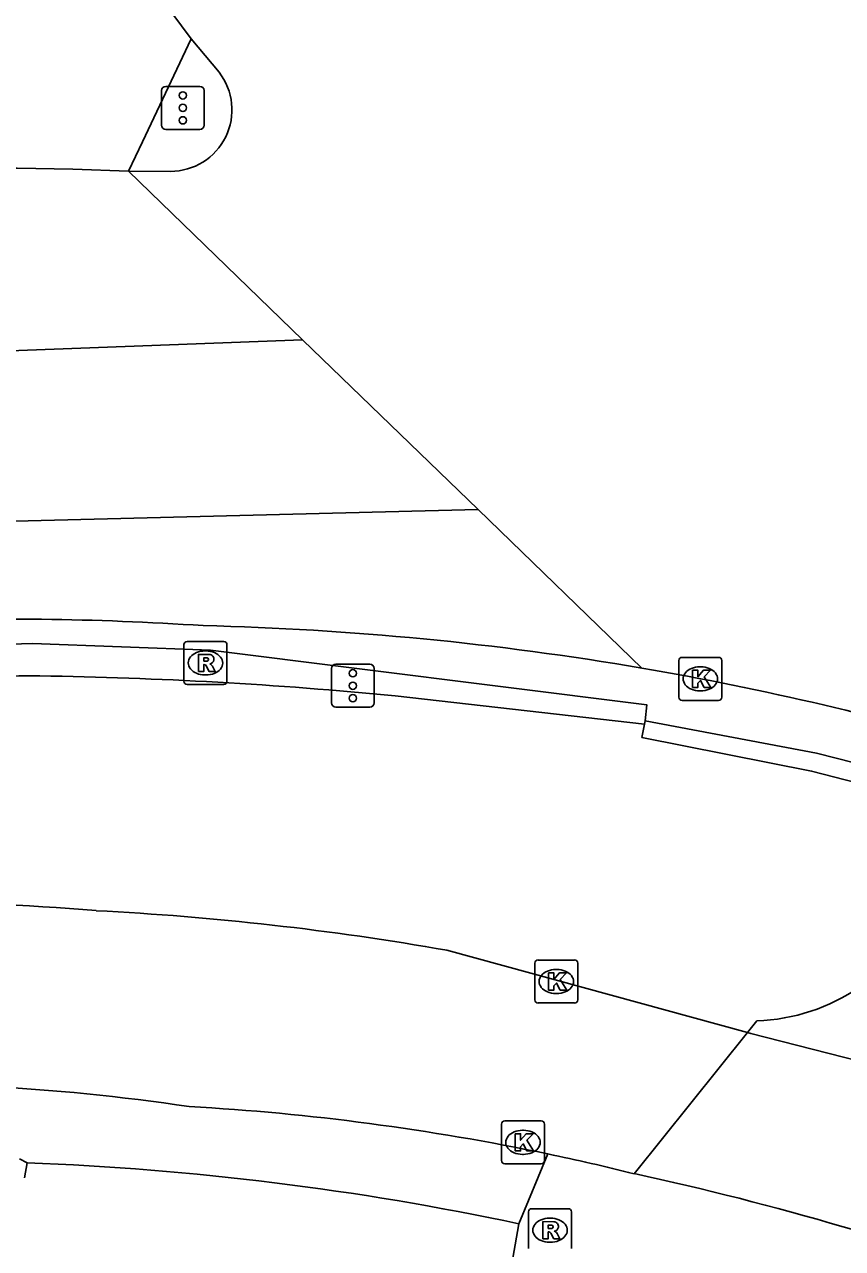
# Model space of a CAD drawing. Extents: x 161477 to 163040, y 383680 to 384868.
# Drawn here: x 162827.32 to 162846.37, y 384163.4 to 384191.88 of the extents above; entities that cross this region are included whole.
import ezdxf

# ---------------------------------------------------------------- set-up
doc = ezdxf.new("R2010")
doc.units = 0
for name, color, linetype in [('IMGEO_Berm_groen', 7, 'Continuous'), ('IMGEO_Berm_open', 7, 'Continuous'), ('IMGEO_Fietspad_gesloten', 7, 'Continuous'), ('IMGEO_Hek', 7, 'Continuous'), ('IMGEO_Kolk', 7, 'Continuous'), ('IMGEO_Muur', 7, 'Continuous'), ('IMGEO_Rijbaan_lokaal_gesloten', 7, 'Continuous'), ('IMGEO_Rijbaan_regionaal_gesloten', 7, 'Continuous'), ('IMGEO_Rioolput', 7, 'Continuous'), ('IMGEO_Verkeerseiland_open', 7, 'Continuous'), ('IMGEO_Verkeersregelinstallatiepaal', 7, 'Continuous'), ('IMGEO_Voetpad_open', 7, 'Continuous')]:
    doc.layers.add(name, color=color, linetype=linetype)

msp = doc.modelspace()

# ---------------------------------------------------------------- linework, layer by layer
at = {"layer": 'IMGEO_Berm_groen'}
msp.add_lwpolyline([(162827.381, 384165.398), (162827.319, 384165.044)], dxfattribs=at)
at = {"layer": 'IMGEO_Berm_open'}
msp.add_lwpolyline([(162823.211, 384177.337), (162823.947, 384177.369), (162827.509, 384177.481), (162831.651, 384177.327), (162841.809, 384176.053), (162841.775, 384175.683)], dxfattribs=at)
at = {"layer": 'IMGEO_Fietspad_gesloten'}
for points in [[(162837.156, 384170.343), (162844.154, 384168.431)], [(162844.154, 384168.431), (162841.512, 384165.144)], [(162846.752, 384167.762), (162844.235, 384168.409), (162844.154, 384168.431)]]:
    msp.add_lwpolyline(points, dxfattribs=at)
for centre, radius, start, end in [((162823.804, 384109.116), 62.363, 85.23122, 103.52275), ((162825.539, 384103.926), 67.425, 80.07868, 87.06695), ((162823.504, 384114.338), 52.925, 81.6869, 92.0866), ((162827.984, 384110.55), 56.246, 78.1808, 86.7675), ((162827.821, 384110.019), 56.8, 76.0523, 78.1295), ((162826.908, 384097.364), 69.336, 61.23771, 77.8411)]:
    msp.add_arc(centre, radius, start, end, dxfattribs=at)
at = {"layer": 'IMGEO_Hek'}
msp.add_lwpolyline([(162835.954, 384176.26), (162841.758, 384175.598)], dxfattribs=at)
for centre, radius, start, end in [((162827.601, 384106.877), 69.848, 89.93921, 102.73793), ((162826.121, 384075.125), 101.612, 84.44683, 89.12375)]:
    msp.add_arc(centre, radius, start, end, dxfattribs=at)
at = {"layer": 'IMGEO_Kolk'}
for p, q in [((162842.555, 384176.23), (162842.555, 384177.082)), ((162842.63, 384177.156), (162843.482, 384177.156)), ((162843.556, 384177.082), (162843.556, 384176.23)), ((162843.043, 384176.936), (162843.068, 384176.936)), ((162843.482, 384176.156), (162842.63, 384176.156)), ((162843.066, 384176.376), (162843.041, 384176.376)), ((162839.202, 384169.189), (162839.202, 384170.041)), ((162839.277, 384170.115), (162840.129, 384170.115)), ((162839.69, 384169.895), (162839.715, 384169.895)), ((162840.203, 384170.041), (162840.203, 384169.189)), ((162839.713, 384169.335), (162839.688, 384169.335)), ((162840.129, 384169.115), (162839.277, 384169.115)), ((162838.426, 384165.447), (162838.426, 384166.299)), ((162838.501, 384166.373), (162839.353, 384166.373)), ((162839.427, 384166.299), (162839.427, 384165.447)), ((162838.914, 384166.153), (162838.939, 384166.153)), ((162839.353, 384165.373), (162838.501, 384165.373)), ((162838.937, 384165.593), (162838.912, 384165.593))]:
    msp.add_line(p, q, dxfattribs=at)
for points in [[(162842.555, 384176.23), (162842.555, 384177.082)], [(162842.63, 384177.156), (162843.482, 384177.156)], [(162843.556, 384177.082), (162843.556, 384176.23)], [(162842.876, 384176.856), (162842.999, 384176.856), (162842.999, 384176.705), (162843.129, 384176.856), (162843.293, 384176.856), (162843.147, 384176.705), (162843.3, 384176.456), (162843.148, 384176.456), (162843.063, 384176.62), (162842.999, 384176.553), (162842.999, 384176.456), (162842.876, 384176.456), (162842.876, 384176.856)], [(162843.482, 384176.156), (162842.63, 384176.156)], [(162839.202, 384169.189), (162839.202, 384170.041)], [(162839.277, 384170.115), (162840.129, 384170.115)], [(162840.203, 384170.041), (162840.203, 384169.189)], [(162839.523, 384169.815), (162839.646, 384169.815), (162839.646, 384169.664), (162839.776, 384169.815), (162839.94, 384169.815), (162839.794, 384169.664), (162839.947, 384169.415), (162839.795, 384169.415), (162839.71, 384169.579), (162839.646, 384169.512), (162839.646, 384169.415), (162839.523, 384169.415), (162839.523, 384169.815)], [(162840.129, 384169.115), (162839.277, 384169.115)], [(162838.426, 384165.447), (162838.426, 384166.299)], [(162838.501, 384166.373), (162839.353, 384166.373)], [(162839.427, 384166.299), (162839.427, 384165.447)], [(162838.747, 384166.073), (162838.87, 384166.073), (162838.87, 384165.922), (162839, 384166.073), (162839.164, 384166.073), (162839.018, 384165.922), (162839.171, 384165.673), (162839.019, 384165.673), (162838.934, 384165.837), (162838.87, 384165.77), (162838.87, 384165.673), (162838.747, 384165.673), (162838.747, 384166.073)], [(162839.353, 384165.373), (162838.501, 384165.373)]]:
    msp.add_lwpolyline(points, dxfattribs=at)
for centre, start, end in [((162842.632, 384177.08), 91.552, 178.448), ((162842.632, 384177.08), 91.552, 178.448), ((162843.48, 384177.08), 1.552, 88.448), ((162843.48, 384177.08), 1.552, 88.448), ((162842.632, 384176.232), 181.552, 268.448), ((162842.632, 384176.232), 181.552, 268.448), ((162843.48, 384176.232), 271.552, 358.448), ((162843.48, 384176.232), 271.552, 358.448), ((162839.279, 384170.039), 91.552, 178.448), ((162839.279, 384170.039), 91.552, 178.448), ((162840.127, 384170.039), 1.552, 88.448), ((162840.127, 384170.039), 1.552, 88.448), ((162839.279, 384169.191), 181.552, 268.448), ((162839.279, 384169.191), 181.552, 268.448), ((162840.127, 384169.191), 271.552, 358.448), ((162840.127, 384169.191), 271.552, 358.448), ((162838.503, 384166.297), 91.552, 178.448), ((162838.503, 384166.297), 91.552, 178.448), ((162839.351, 384166.297), 1.552, 88.448), ((162839.351, 384166.297), 1.552, 88.448), ((162838.503, 384165.449), 181.552, 268.448), ((162838.503, 384165.449), 181.552, 268.448), ((162839.351, 384165.449), 271.552, 358.448), ((162839.351, 384165.449), 271.552, 358.448)]:
    msp.add_arc(centre, 0.0765, start, end, dxfattribs=at)
for centre, major_axis, ratio, start_param, end_param in [((162843.042, 384176.656), (-0.387, 0.002), 0.722429, 4.712389, 7.853982), ((162843.067, 384176.656), (-0.39, 0.002), 0.717154, 1.570796, 4.712389), ((162839.689, 384169.615), (-0.387, 0.002), 0.722429, 4.712389, 7.853982), ((162839.714, 384169.615), (-0.39, 0.002), 0.717154, 1.570796, 4.712389), ((162838.913, 384165.873), (-0.387, 0.002), 0.722429, 4.712389, 7.853982), ((162838.938, 384165.873), (-0.39, 0.002), 0.717154, 1.570796, 4.712389)]:
    msp.add_ellipse(centre, major_axis=major_axis, ratio=ratio, start_param=start_param, end_param=end_param, dxfattribs=at)
at = {"layer": 'IMGEO_Muur'}
for points in [[(162841.775, 384175.683), (162841.758, 384175.598), (162841.696, 384175.294), (162845.645, 384174.512), (162849.353, 384173.551), (162849.535, 384173.504), (162849.761, 384173.43)], [(162865.819, 384166.908), (162862.276, 384168.899), (162858.697, 384170.632), (162858.617, 384170.671), (162855.481, 384171.964), (162854.926, 384172.193), (162852.062, 384173.201), (162849.692, 384173.927), (162845.76, 384174.925), (162841.775, 384175.683)]]:
    msp.add_lwpolyline(points, dxfattribs=at)
at = {"layer": 'IMGEO_Rijbaan_lokaal_gesloten'}
for points in [[(162609.421, 384117.982), (162642.12, 384126.533), (162675.719, 384136.324), (162712.879, 384147.672), (162738.69, 384156.795), (162766.949, 384166.808), (162790.535, 384176.153), (162811.896, 384183.719), (162833.796, 384184.545)], [(162837.879, 384180.597), (162811.674, 384179.936), (162768.062, 384163.915), (162722.002, 384147.227), (162669.934, 384130.761), (162609.236, 384114.248)]]:
    msp.add_lwpolyline(points, dxfattribs=at)
for centre, radius, start, end in [((162826.44, 384112.876), 75.662, 87.49963, 97.96563), ((162826.96, 384110.878), 67.168, 86.14112, 92.56472), ((162829.812, 384107.323), 70.591, 80.3072, 88.64596)]:
    msp.add_arc(centre, radius, start, end, dxfattribs=at)
at = {"layer": 'IMGEO_Rijbaan_regionaal_gesloten'}
for points in [[(162828.226, 384195.547), (162831.198, 384191.544)], [(162831.198, 384191.544), (162831.849, 384190.771)], [(162830.718, 384188.463), (162829.741, 384188.466)], [(162829.741, 384188.466), (162833.796, 384184.545)], [(162833.796, 384184.545), (162837.879, 384180.597)], [(162837.879, 384180.597), (162841.697, 384176.906)]]:
    msp.add_lwpolyline(points, dxfattribs=at)
for centre, radius, start, end in [((162830.72, 384189.893), 1.43, 269.9383, 37.8488), ((162829.733, 384107.019), 70.903, 73.31932, 80.2857)]:
    msp.add_arc(centre, radius, start, end, dxfattribs=at)
at = {"layer": 'IMGEO_Rioolput'}
for p, q in [((162831.033, 384176.6), (162831.033, 384177.452)), ((162831.108, 384177.526), (162831.96, 384177.526)), ((162831.521, 384177.306), (162831.546, 384177.306)), ((162832.034, 384177.452), (162832.034, 384176.6)), ((162831.544, 384176.746), (162831.519, 384176.746)), ((162831.96, 384176.526), (162831.108, 384176.526)), ((162839.055, 384163.403), (162839.055, 384164.255)), ((162839.13, 384164.329), (162839.982, 384164.329)), ((162840.056, 384164.255), (162840.056, 384163.403)), ((162839.543, 384164.109), (162839.568, 384164.109)), ((162839.566, 384163.549), (162839.541, 384163.549))]:
    msp.add_line(p, q, dxfattribs=at)
for points in [[(162831.033, 384176.6), (162831.033, 384177.452)], [(162831.108, 384177.526), (162831.96, 384177.526)], [(162832.034, 384177.452), (162832.034, 384176.6)], [(162831.622, 384177.224), (162831.37, 384177.226), (162831.37, 384176.826)], [(162831.548, 384177.145), (162831.494, 384177.145), (162831.494, 384177.064)], [(162831.494, 384177.064), (162831.546, 384177.064)], [(162831.37, 384176.826), (162831.494, 384176.826), (162831.494, 384176.988), (162831.505, 384176.988)], [(162831.552, 384176.959), (162831.623, 384176.826), (162831.763, 384176.826), (162831.698, 384176.952)], [(162831.96, 384176.526), (162831.108, 384176.526)], [(162839.055, 384163.403), (162839.055, 384164.255)], [(162839.13, 384164.329), (162839.982, 384164.329)], [(162840.056, 384164.255), (162840.056, 384163.403)], [(162839.644, 384164.027), (162839.392, 384164.029), (162839.392, 384163.629)], [(162839.57, 384163.948), (162839.516, 384163.948), (162839.516, 384163.867)], [(162839.392, 384163.629), (162839.516, 384163.629), (162839.516, 384163.791), (162839.527, 384163.791)], [(162839.516, 384163.867), (162839.568, 384163.867)], [(162839.574, 384163.762), (162839.645, 384163.629), (162839.785, 384163.629), (162839.72, 384163.755)]]:
    msp.add_lwpolyline(points, dxfattribs=at)
for centre, radius, start, end in [((162831.11, 384177.45), 0.0765, 91.552, 178.448), ((162831.11, 384177.45), 0.0765, 91.552, 178.448), ((162831.958, 384177.45), 0.0765, 1.552, 88.448), ((162831.958, 384177.45), 0.0765, 1.552, 88.448), ((162831.53, 384177.253), 0.19, 274.7715, 282.9687), ((162831.554, 384177.049), 0.0964, 77.0061, 93.1865), ((162831.568, 384177.106), 0.0378, 276.6634, 79.6772), ((162831.621, 384177.114), 0.109, 350.3612, 89.416), ((162831.619, 384177.114), 0.112, 277.5842, 350.9817), ((162831.603, 384176.899), 0.108, 29.5134, 73.7905), ((162831.504, 384176.935), 0.0533, 26.0293, 88.6989), ((162831.11, 384176.602), 0.0765, 181.552, 268.448), ((162831.11, 384176.602), 0.0765, 181.552, 268.448), ((162831.958, 384176.602), 0.0765, 271.552, 358.448), ((162831.958, 384176.602), 0.0765, 271.552, 358.448), ((162839.132, 384164.253), 0.0765, 91.552, 178.448), ((162839.132, 384164.253), 0.0765, 91.552, 178.448), ((162839.98, 384164.253), 0.0765, 1.552, 88.448), ((162839.98, 384164.253), 0.0765, 1.552, 88.448), ((162839.576, 384163.852), 0.0964, 77.0061, 93.1865), ((162839.59, 384163.909), 0.0378, 276.6634, 79.6772), ((162839.643, 384163.917), 0.109, 350.3612, 89.416), ((162839.641, 384163.917), 0.112, 277.5842, 350.9817), ((162839.526, 384163.738), 0.0533, 26.0293, 88.6989), ((162839.552, 384164.056), 0.19, 274.7715, 282.9687), ((162839.625, 384163.702), 0.108, 29.5134, 73.7905)]:
    msp.add_arc(centre, radius, start, end, dxfattribs=at)
for centre, major_axis, ratio, start_param, end_param in [((162831.52, 384177.026), (-0.387, 0.002), 0.722429, 4.712389, 7.853982), ((162831.545, 384177.026), (-0.39, 0.002), 0.717154, 1.570796, 4.712389), ((162839.542, 384163.829), (-0.387, 0.002), 0.722429, 4.712389, 7.853982), ((162839.567, 384163.829), (-0.39, 0.002), 0.717154, 1.570796, 4.712389)]:
    msp.add_ellipse(centre, major_axis=major_axis, ratio=ratio, start_param=start_param, end_param=end_param, dxfattribs=at)
at = {"layer": 'IMGEO_Verkeerseiland_open'}
msp.add_lwpolyline([(162831.198, 384191.544), (162830.066, 384189.152), (162829.741, 384188.466)], dxfattribs=at)
at = {"layer": 'IMGEO_Verkeersregelinstallatiepaal'}
for p, q in [((162830.612, 384190.44), (162831.402, 384190.44)), ((162831.402, 384190.44), (162830.612, 384190.44)), ((162830.512, 384189.54), (162830.512, 384190.34)), ((162830.512, 384190.34), (162830.512, 384189.54)), ((162831.502, 384190.34), (162831.502, 384189.54)), ((162831.502, 384189.54), (162831.502, 384190.34)), ((162831.402, 384189.44), (162830.612, 384189.44)), ((162830.612, 384189.44), (162831.402, 384189.44)), ((162834.47, 384176.096), (162834.47, 384176.896)), ((162834.47, 384176.896), (162834.47, 384176.096)), ((162834.57, 384176.996), (162835.36, 384176.996)), ((162835.36, 384176.996), (162834.57, 384176.996)), ((162835.46, 384176.896), (162835.46, 384176.096)), ((162835.46, 384176.096), (162835.46, 384176.896)), ((162835.36, 384175.996), (162834.57, 384175.996)), ((162834.57, 384175.996), (162835.36, 384175.996))]:
    msp.add_line(p, q, dxfattribs=at)
for centre in [(162831.007, 384190.23), (162831.007, 384189.94), (162831.007, 384189.65), (162834.965, 384176.786), (162834.965, 384176.496), (162834.965, 384176.206)]:
    msp.add_circle(centre, 0.085, dxfattribs=at)
for centre, start, end in [((162830.612, 384190.34), 90, 180), ((162830.612, 384190.34), 90, 180), ((162831.402, 384190.34), 0, 90), ((162831.402, 384190.34), 360, 90), ((162830.612, 384189.54), 180, 270), ((162830.612, 384189.54), 180, 270), ((162831.402, 384189.54), 270, 0), ((162831.402, 384189.54), 270, 0), ((162834.57, 384176.896), 90, 180), ((162834.57, 384176.896), 90, 180), ((162835.36, 384176.896), 0, 90), ((162835.36, 384176.896), 360, 90), ((162834.57, 384176.096), 180, 270), ((162834.57, 384176.096), 180, 270), ((162835.36, 384176.096), 270, 0), ((162835.36, 384176.096), 270, 0)]:
    msp.add_arc(centre, 0.1, start, end, dxfattribs=at)
at = {"layer": 'IMGEO_Voetpad_open'}
for points in [[(162844.368, 384168.697), (162844.154, 384168.431)], [(162827.204, 384165.489), (162827.381, 384165.398)], [(162839.505, 384165.604), (162838.833, 384163.98)], [(162838.833, 384163.98), (162838.692, 384163.175)]]:
    msp.add_lwpolyline(points, dxfattribs=at)
for centre, radius, start, end in [((162844.205, 384173.224), 4.53, 272.065, 336.3633), ((162824.802, 384097.617), 67.83, 78.06192, 87.82108)]:
    msp.add_arc(centre, radius, start, end, dxfattribs=at)

doc.saveas('drawing.dxf')
